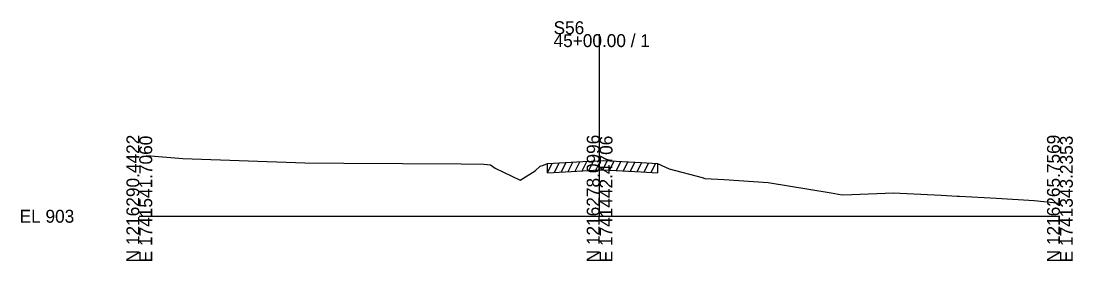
# Model space of a CAD drawing. Extents: x -26 to 1203, y -10 to 19541.
# Drawn here: x 974.3 to 1202.8, y -9.7 to 42.4 of the extents above; entities that cross this region are included whole.
import ezdxf

# ---------------------------------------------------------------- set-up
doc = ezdxf.new("R2010")
doc.units = 0
for name, color, linetype in [('RD_GPK_XS_Cell', 7, 'Continuous'), ('RD_XS_ExGround', 7, 'Continuous'), ('RD_XS_ExPaveRet', 7, 'Continuous'), ('RD_XS_TX_Elev_EX', 7, 'Continuous')]:
    doc.layers.add(name, color=color, linetype=linetype)

msp = doc.modelspace()

# ---------------------------------------------------------------- linework, layer by layer
at = {"layer": 'RD_GPK_XS_Cell'}
for p, q in [((1100, 0), (1100, 39.51)), ((1000, 0), (1100, 0)), ((1100, 0), (1200, 0))]:
    msp.add_line(p, q, dxfattribs=at)
at = {"layer": 'RD_XS_ExGround'}
msp.add_lwpolyline([(1001.57, 13.17), (1009.46, 12.55), (1035.95, 11.6), (1044.4, 11.54), (1069.89, 11.36), (1074.83, 11.33), (1076.33, 11.17), (1077.31, 10.4), (1082.72, 7.85), (1085.98, 9.85), (1087.1, 10.88), (1087.83, 11.08), (1088.68, 11.43), (1096.39, 11.87), (1100, 12.05), (1100.87, 12.09), (1109.03, 11.64), (1112.61, 11.45), (1114.31, 10.64), (1115.11, 10.29), (1122.25, 8.39), (1122.88, 8.18), (1127.03, 7.96), (1136.65, 7.3), (1150.28, 5.08), (1152.71, 4.67), (1154.8, 4.72), (1163.86, 5.1), (1174.18, 4.55), (1177.66, 4.38), (1178.18, 4.35), (1186.24, 3.93), (1194.41, 3.41), (1200, 2.81)], dxfattribs=at)
at = {"layer": 'RD_XS_ExPaveRet'}
for p, q in [((1088.68, 9.43), (1089.71, 11.49)), ((1090.18, 9.51), (1091.21, 11.57)), ((1091.68, 9.6), (1092.71, 11.66)), ((1093.18, 9.69), (1094.21, 11.74)), ((1094.68, 9.77), (1095.71, 11.83)), ((1096.18, 9.86), (1097.2, 11.91)), ((1097.68, 9.93), (1098.7, 11.99)), ((1099.18, 10.01), (1100.2, 12.06)), ((1100.68, 10.08), (1101.66, 12.05)), ((1102.18, 10.02), (1103.15, 11.97)), ((1103.68, 9.94), (1104.65, 11.88)), ((1105.18, 9.85), (1106.15, 11.8)), ((1106.68, 9.77), (1107.65, 11.71)), ((1108.18, 9.69), (1109.15, 11.63)), ((1109.68, 9.6), (1110.65, 11.55)), ((1111.18, 9.53), (1112.15, 11.48)), ((1112.61, 11.45), (1112.61, 9.45)), ((1088.68, 9.43), (1088.68, 11.43)), ((1088.68, 9.43), (1096.39, 9.87)), ((1096.39, 9.87), (1100, 10.05)), ((1100, 10.05), (1100.87, 10.09)), ((1100.87, 10.09), (1109.03, 9.64)), ((1109.03, 9.64), (1112.61, 9.45))]:
    msp.add_line(p, q, dxfattribs=at)

# ---------------------------------------------------------------- texts
at = {"layer": 'RD_GPK_XS_Cell'}
for s, p in [('S56', (1090, 39.51)), ('45+00.00 / 1', (1090, 36.71)), ('EL 903', (974, -1.4))]:
    msp.add_text(s, height=2.8, dxfattribs=at).set_placement(p)
for s, p in [('N 1216290.4422', (1000, -10)), ('E 1741541.7060', (1002.8, -10)), ('N 1216278.0996', (1100, -10)), ('E 1741442.4706', (1102.8, -10)), ('N 1216265.7569', (1200, -10)), ('E 1741343.2353', (1202.8, -10))]:
    msp.add_text(s, height=2.8, rotation=90, dxfattribs=at).set_placement(p)
at = {"layer": 'RD_XS_TX_Elev_EX'}
msp.add_text('909.03', height=0.1, rotation=90, dxfattribs=at).set_placement((1100.1, 12.05))

doc.saveas('drawing.dxf')
